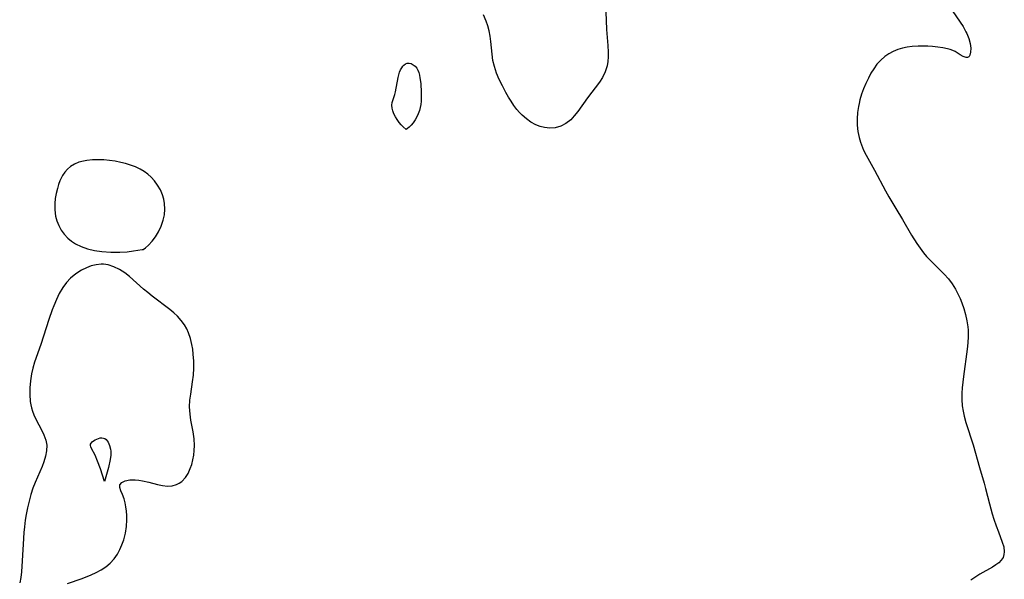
# Model space of a CAD drawing. Header units: metres. Extents: x 1073367 to 1082519, y 1569854 to 1574957.
# Tile 301 of 656: x 1077046 to 1077307, y 1572668 to 1572816. Entities that reach past the tile are written whole.
import ezdxf

# ---------------------------------------------------------------- set-up
doc = ezdxf.new("R2010")
doc.units = ezdxf.units.M
doc.layers.add('CGG_CurvaNivelLidar_v1', color=253, linetype='Continuous', lineweight=30)

msp = doc.modelspace()

# ---------------------------------------------------------------- linework, layer by layer
at = {"layer": 'CGG_CurvaNivelLidar_v1'}
for p, q in [((1077169.7718, 1572815.7527, 69.5), (1077168.9961, 1572817.4214, 69.5)), ((1077201.478, 1572818.2322, 69.5), (1077201.6331, 1572813.4797, 69.5)), ((1077293.6098, 1572818.2534, 70), (1077296.2776, 1572814.3057, 70)), ((1077170.1977, 1572814.4836, 69.5), (1077169.7718, 1572815.7527, 69.5)), ((1077170.5225, 1572813.1756, 69.5), (1077170.1977, 1572814.4836, 69.5)), ((1077170.7807, 1572811.7649, 69.5), (1077170.5225, 1572813.1756, 69.5)), ((1077201.6331, 1572813.4797, 69.5), (1077201.9994, 1572809.2302, 69.5)), ((1077296.2776, 1572814.3057, 70), (1077297.0717, 1572812.9164, 70)), ((1077297.0717, 1572812.9164, 70), (1077297.2961, 1572812.4463, 70)), ((1077297.2961, 1572812.4463, 70), (1077297.8139, 1572811.0836, 70)), ((1077170.9721, 1572810.3345, 69.5), (1077170.7807, 1572811.7649, 69.5)), ((1077171.3131, 1572806.956, 69.5), (1077170.9721, 1572810.3345, 69.5)), ((1077297.8139, 1572811.0836, 70), (1077298.1489, 1572809.7632, 70)), ((1077298.1489, 1572809.7632, 70), (1077298.3116, 1572808.5407, 70)), ((1077171.5543, 1572805.2779, 69.5), (1077171.3131, 1572806.956, 69.5)), ((1077201.9994, 1572809.2302, 69.5), (1077202.1076, 1572807.4763, 69.5)), ((1077202.1076, 1572807.4763, 69.5), (1077202.1118, 1572806.2382, 69.5)), ((1077276.6115, 1572807.0522, 70), (1077275.5251, 1572806.3036, 70)), ((1077277.774, 1572807.6795, 70), (1077276.6115, 1572807.0522, 70)), ((1077279.0011, 1572808.1804, 70), (1077277.774, 1572807.6795, 70)), ((1077280.2272, 1572808.5379, 70), (1077279.0011, 1572808.1804, 70)), ((1077281.4897, 1572808.7921, 70), (1077280.2272, 1572808.5379, 70)), ((1077282.7753, 1572808.9612, 70), (1077281.4897, 1572808.7921, 70)), ((1077284.3772, 1572809.0728, 70), (1077282.7753, 1572808.9612, 70)), ((1077285.6633, 1572809.0951, 70), (1077284.3772, 1572809.0728, 70)), ((1077286.9332, 1572809.0648, 70), (1077285.6633, 1572809.0951, 70)), ((1077288.174, 1572808.9866, 70), (1077286.9332, 1572809.0648, 70)), ((1077289.5946, 1572808.8365, 70), (1077288.174, 1572808.9866, 70)), ((1077290.9275, 1572808.6365, 70), (1077289.5946, 1572808.8365, 70)), ((1077292.1414, 1572808.398, 70), (1077290.9275, 1572808.6365, 70)), ((1077292.8884, 1572808.2114, 70), (1077292.1414, 1572808.398, 70)), ((1077293.556, 1572807.9827, 70), (1077292.8884, 1572808.2114, 70)), ((1077294.1692, 1572807.6787, 70), (1077293.556, 1572807.9827, 70)), ((1077295.5675, 1572806.7827, 70), (1077294.1692, 1572807.6787, 70)), ((1077296.36, 1572806.3241, 70), (1077295.5675, 1572806.7827, 70)), ((1077298.2996, 1572807.4803, 70), (1077298.0979, 1572806.6588, 70)), ((1077298.3116, 1572808.5407, 70), (1077298.2996, 1572807.4803, 70)), ((1077147.9313, 1572804.0835, 69.5), (1077148.3422, 1572804.3768, 69.5)), ((1077148.3422, 1572804.3768, 69.5), (1077148.793, 1572804.5436, 69.5)), ((1077148.793, 1572804.5436, 69.5), (1077149.2983, 1572804.5681, 69.5)), ((1077149.2983, 1572804.5681, 69.5), (1077149.8114, 1572804.4534, 69.5)), ((1077149.8114, 1572804.4534, 69.5), (1077150.378, 1572804.1785, 69.5)), ((1077150.378, 1572804.1785, 69.5), (1077150.8983, 1572803.772, 69.5)), ((1077171.9222, 1572803.6539, 69.5), (1077171.5543, 1572805.2779, 69.5)), ((1077202.0278, 1572805.0223, 69.5), (1077201.8294, 1572803.8368, 69.5)), ((1077202.1118, 1572806.2382, 69.5), (1077202.0278, 1572805.0223, 69.5)), ((1077273.4548, 1572804.2767, 70), (1077272.5797, 1572803.0991, 70)), ((1077274.4373, 1572805.3507, 70), (1077273.4548, 1572804.2767, 70)), ((1077275.5251, 1572806.3036, 70), (1077274.4373, 1572805.3507, 70)), ((1077297.0816, 1572806.0777, 70), (1077296.36, 1572806.3241, 70)), ((1077297.4373, 1572806.0804, 70), (1077297.0816, 1572806.0777, 70)), ((1077297.6309, 1572806.1415, 70), (1077297.4373, 1572806.0804, 70)), ((1077297.7981, 1572806.2466, 70), (1077297.6309, 1572806.1415, 70)), ((1077297.9355, 1572806.3873, 70), (1077297.7981, 1572806.2466, 70)), ((1077298.0979, 1572806.6588, 70), (1077297.9355, 1572806.3873, 70)), ((1077146.5618, 1572801.4548, 69.5), (1077146.7846, 1572802.1475, 69.5)), ((1077146.7846, 1572802.1475, 69.5), (1077147.0519, 1572802.7934, 69.5)), ((1077147.0519, 1572802.7934, 69.5), (1077147.3643, 1572803.376, 69.5)), ((1077147.3643, 1572803.376, 69.5), (1077147.6319, 1572803.76, 69.5)), ((1077147.6319, 1572803.76, 69.5), (1077147.9313, 1572804.0835, 69.5)), ((1077150.8983, 1572803.772, 69.5), (1077151.3405, 1572803.2465, 69.5)), ((1077151.3405, 1572803.2465, 69.5), (1077151.6391, 1572802.7003, 69.5)), ((1077151.6391, 1572802.7003, 69.5), (1077151.8695, 1572802.0873, 69.5)), ((1077151.8695, 1572802.0873, 69.5), (1077152.0468, 1572801.4247, 69.5)), ((1077172.4991, 1572801.9178, 69.5), (1077171.9222, 1572803.6539, 69.5)), ((1077173.2186, 1572800.2169, 69.5), (1077172.4991, 1572801.9178, 69.5)), ((1077201.3407, 1572802.2833, 69.5), (1077200.6218, 1572800.8178, 69.5)), ((1077201.8294, 1572803.8368, 69.5), (1077201.3407, 1572802.2833, 69.5)), ((1077271.8389, 1572801.8832, 70), (1077271.1695, 1572800.6071, 70)), ((1077272.5797, 1572803.0991, 70), (1077271.8389, 1572801.8832, 70)), ((1077145.708, 1572797.0145, 69.5), (1077146.3849, 1572800.7385, 69.5)), ((1077146.3849, 1572800.7385, 69.5), (1077146.5618, 1572801.4548, 69.5)), ((1077152.0468, 1572801.4247, 69.5), (1077152.1829, 1572800.7257, 69.5)), ((1077152.1829, 1572800.7257, 69.5), (1077152.3696, 1572799.2154, 69.5)), ((1077152.3696, 1572799.2154, 69.5), (1077152.5016, 1572796.8234, 69.5)), ((1077174.0344, 1572798.5408, 69.5), (1077173.2186, 1572800.2169, 69.5)), ((1077199.7818, 1572799.5417, 69.5), (1077196.5897, 1572795.3666, 69.5)), ((1077200.6218, 1572800.8178, 69.5), (1077199.7818, 1572799.5417, 69.5)), ((1077270.5113, 1572799.2123, 70), (1077269.9068, 1572797.7819, 70)), ((1077271.1695, 1572800.6071, 70), (1077270.5113, 1572799.2123, 70)), ((1077144.8354, 1572794.1412, 69.5), (1077145.5289, 1572796.2994, 69.5)), ((1077145.5289, 1572796.2994, 69.5), (1077145.708, 1572797.0145, 69.5)), ((1077152.5016, 1572796.8234, 69.5), (1077152.4863, 1572794.4679, 69.5)), ((1077174.9827, 1572796.7637, 69.5), (1077174.0344, 1572798.5408, 69.5)), ((1077175.6564, 1572795.5992, 69.5), (1077174.9827, 1572796.7637, 69.5)), ((1077269.3694, 1572796.3216, 70), (1077268.9175, 1572794.8343, 70)), ((1077269.9068, 1572797.7819, 70), (1077269.3694, 1572796.3216, 70)), ((1077144.7201, 1572793.4039, 69.5), (1077144.8354, 1572794.1412, 69.5)), ((1077152.4863, 1572794.4679, 69.5), (1077152.4141, 1572793.6578, 69.5)), ((1077176.3631, 1572794.463, 69.5), (1077175.6564, 1572795.5992, 69.5)), ((1077177.1045, 1572793.3645, 69.5), (1077176.3631, 1572794.463, 69.5)), ((1077196.5897, 1572795.3666, 69.5), (1077194.0278, 1572791.7422, 69.5)), ((1077268.6852, 1572793.877, 70), (1077268.5361, 1572793.1221, 70)), ((1077268.9175, 1572794.8343, 70), (1077268.6852, 1572793.877, 70)), ((1077144.7725, 1572792.6851, 69.5), (1077144.7201, 1572793.4039, 69.5)), ((1077144.959, 1572791.916, 69.5), (1077144.7725, 1572792.6851, 69.5)), ((1077145.2587, 1572791.1257, 69.5), (1077144.959, 1572791.916, 69.5)), ((1077145.6502, 1572790.3431, 69.5), (1077145.2587, 1572791.1257, 69.5)), ((1077151.7302, 1572791.1283, 69.5), (1077151.3546, 1572790.2995, 69.5)), ((1077152.0348, 1572791.9842, 69.5), (1077151.7302, 1572791.1283, 69.5)), ((1077152.2639, 1572792.8375, 69.5), (1077152.0348, 1572791.9842, 69.5)), ((1077152.4141, 1572793.6578, 69.5), (1077152.2639, 1572792.8375, 69.5)), ((1077177.9074, 1572792.2929, 69.5), (1077177.1045, 1572793.3645, 69.5)), ((1077178.5765, 1572791.51, 69.5), (1077177.9074, 1572792.2929, 69.5)), ((1077179.2873, 1572790.7783, 69.5), (1077178.5765, 1572791.51, 69.5)), ((1077194.0278, 1572791.7422, 69.5), (1077193.1374, 1572790.611, 69.5)), ((1077268.3083, 1572791.4541, 70), (1077268.2076, 1572789.7794, 70)), ((1077268.5361, 1572793.1221, 70), (1077268.3083, 1572791.4541, 70)), ((1077146.1111, 1572789.5959, 69.5), (1077145.6502, 1572790.3431, 69.5)), ((1077146.652, 1572788.8627, 69.5), (1077146.1111, 1572789.5959, 69.5)), ((1077147.1976, 1572788.2199, 69.5), (1077146.652, 1572788.8627, 69.5)), ((1077150.3837, 1572788.7824, 69.5), (1077149.8398, 1572788.146, 69.5)), ((1077150.9139, 1572789.5265, 69.5), (1077150.3837, 1572788.7824, 69.5)), ((1077151.3546, 1572790.2995, 69.5), (1077150.9139, 1572789.5265, 69.5)), ((1077180.4246, 1572789.7911, 69.5), (1077179.2873, 1572790.7783, 69.5)), ((1077181.6363, 1572788.9436, 69.5), (1077180.4246, 1572789.7911, 69.5)), ((1077182.9083, 1572788.2544, 69.5), (1077181.6363, 1572788.9436, 69.5)), ((1077190.9127, 1572788.5763, 69.5), (1077189.53, 1572787.8238, 69.5)), ((1077192.18, 1572789.5909, 69.5), (1077190.9127, 1572788.5763, 69.5)), ((1077193.1374, 1572790.611, 69.5), (1077192.18, 1572789.5909, 69.5)), ((1077268.2076, 1572789.7794, 70), (1077268.2316, 1572788.1108, 70)), ((1077147.7015, 1572787.6871, 69.5), (1077147.1976, 1572788.2199, 69.5)), ((1077148.5, 1572786.9534, 69.5), (1077147.7015, 1572787.6871, 69.5)), ((1077148.9067, 1572787.2495, 69.5), (1077148.5, 1572786.9534, 69.5)), ((1077149.3314, 1572787.6304, 69.5), (1077148.9067, 1572787.2495, 69.5)), ((1077149.8398, 1572788.146, 69.5), (1077149.3314, 1572787.6304, 69.5)), ((1077184.0519, 1572787.8016, 69.5), (1077182.9083, 1572788.2544, 69.5)), ((1077185.2137, 1572787.488, 69.5), (1077184.0519, 1572787.8016, 69.5)), ((1077186.6502, 1572787.3038, 69.5), (1077185.2137, 1572787.488, 69.5)), ((1077188.0584, 1572787.386, 69.5), (1077186.6502, 1572787.3038, 69.5)), ((1077189.53, 1572787.8238, 69.5), (1077188.0584, 1572787.386, 69.5)), ((1077268.2316, 1572788.1108, 70), (1077268.3876, 1572786.4611, 70)), ((1077268.3876, 1572786.4611, 70), (1077268.6925, 1572784.8434, 70)), ((1077268.6925, 1572784.8434, 70), (1077269.06, 1572783.5854, 70)), ((1077269.06, 1572783.5854, 70), (1077269.3165, 1572782.8934, 70)), ((1077269.3165, 1572782.8934, 70), (1077269.9171, 1572781.5327, 70)), ((1077269.9171, 1572781.5327, 70), (1077270.601, 1572780.1932, 70)), ((1077061.6714, 1572778.2833, 70), (1077060.493, 1572777.8108, 70)), ((1077062.9343, 1572778.6108, 70), (1077061.6714, 1572778.2833, 70)), ((1077063.7804, 1572778.7531, 70), (1077062.9343, 1572778.6108, 70)), ((1077065.2557, 1572778.9042, 70), (1077063.7804, 1572778.7531, 70)), ((1077066.7747, 1572778.9564, 70), (1077065.2557, 1572778.9042, 70)), ((1077068.3199, 1572778.9114, 70), (1077066.7747, 1572778.9564, 70)), ((1077069.8244, 1572778.7735, 70), (1077068.3199, 1572778.9114, 70)), ((1077071.328, 1572778.5518, 70), (1077069.8244, 1572778.7735, 70)), ((1077072.8202, 1572778.253, 70), (1077071.328, 1572778.5518, 70)), ((1077074.0002, 1572777.9583, 70), (1077072.8202, 1572778.253, 70)), ((1077270.601, 1572780.1932, 70), (1077272.8235, 1572776.1649, 70)), ((1077057.922, 1572775.6685, 70), (1077057.3152, 1572774.7588, 70)), ((1077058.6248, 1572776.4798, 70), (1077057.922, 1572775.6685, 70)), ((1077059.4275, 1572777.1727, 70), (1077058.6248, 1572776.4798, 70)), ((1077060.493, 1572777.8108, 70), (1077059.4275, 1572777.1727, 70)), ((1077075.3591, 1572777.5467, 70), (1077074.0002, 1572777.9583, 70)), ((1077076.6753, 1572777.0558, 70), (1077075.3591, 1572777.5467, 70)), ((1077077.9324, 1572776.4703, 70), (1077076.6753, 1572777.0558, 70)), ((1077078.9651, 1572775.8683, 70), (1077077.9324, 1572776.4703, 70)), ((1077079.9263, 1572775.1752, 70), (1077078.9651, 1572775.8683, 70)), ((1077272.8235, 1572776.1649, 70), (1077275.691, 1572770.7304, 70)), ((1077056.6193, 1572773.3478, 70), (1077056.2585, 1572772.3791, 70)), ((1077057.3152, 1572774.7588, 70), (1077056.6193, 1572773.3478, 70)), ((1077080.8622, 1572774.3314, 70), (1077079.9263, 1572775.1752, 70)), ((1077081.7053, 1572773.3944, 70), (1077080.8622, 1572774.3314, 70)), ((1077082.5575, 1572772.2291, 70), (1077081.7053, 1572773.3944, 70)), ((1077055.9535, 1572771.375, 70), (1077055.632, 1572770.0454, 70)), ((1077056.2585, 1572772.3791, 70), (1077055.9535, 1572771.375, 70)), ((1077083.292, 1572770.9821, 70), (1077082.5575, 1572772.2291, 70)), ((1077083.8969, 1572769.6552, 70), (1077083.292, 1572770.9821, 70)), ((1077275.691, 1572770.7304, 70), (1077276.5759, 1572769.1405, 70)), ((1077055.3974, 1572768.6891, 70), (1077055.2662, 1572767.319, 70)), ((1077055.632, 1572770.0454, 70), (1077055.3974, 1572768.6891, 70)), ((1077084.2161, 1572768.545, 70), (1077083.8969, 1572769.6552, 70)), ((1077084.4099, 1572767.3328, 70), (1077084.2161, 1572768.545, 70)), ((1077276.5759, 1572769.1405, 70), (1077278.4203, 1572766.0114, 70)), ((1077055.2662, 1572767.319, 70), (1077055.2742, 1572765.6599, 70)), ((1077055.2742, 1572765.6599, 70), (1077055.4849, 1572764.0284, 70)), ((1077084.3578, 1572764.3873, 70), (1077084.4726, 1572765.8825, 70)), ((1077084.4726, 1572765.8825, 70), (1077084.4099, 1572767.3328, 70)), ((1077278.4203, 1572766.0114, 70), (1077280.1784, 1572763.1473, 70)), ((1077055.4849, 1572764.0284, 70), (1077055.8231, 1572762.7433, 70)), ((1077055.8231, 1572762.7433, 70), (1077056.3108, 1572761.513, 70)), ((1077083.5098, 1572761.3079, 70), (1077084.0537, 1572762.8906, 70)), ((1077084.0537, 1572762.8906, 70), (1077084.3578, 1572764.3873, 70)), ((1077280.1784, 1572763.1473, 70), (1077282.6414, 1572758.927, 70)), ((1077056.3108, 1572761.513, 70), (1077056.9701, 1572760.3142, 70)), ((1077056.9701, 1572760.3142, 70), (1077057.7729, 1572759.2035, 70)), ((1077081.9585, 1572758.4764, 70), (1077082.7917, 1572759.8211, 70)), ((1077082.7917, 1572759.8211, 70), (1077083.5098, 1572761.3079, 70)), ((1077057.7729, 1572759.2035, 70), (1077058.7093, 1572758.196, 70)), ((1077058.7093, 1572758.196, 70), (1077059.6954, 1572757.3661, 70)), ((1077059.6954, 1572757.3661, 70), (1077060.7842, 1572756.6376, 70)), ((1077080.1354, 1572756.3196, 70), (1077081.0707, 1572757.3171, 70)), ((1077081.0707, 1572757.3171, 70), (1077081.9585, 1572758.4764, 70)), ((1077282.6414, 1572758.927, 70), (1077284.0038, 1572756.731, 70)), ((1077060.7842, 1572756.6376, 70), (1077062.2294, 1572755.9439, 70)), ((1077062.2294, 1572755.9439, 70), (1077063.9302, 1572755.3666, 70)), ((1077063.9302, 1572755.3666, 70), (1077065.8105, 1572754.9161, 70)), ((1077065.8105, 1572754.9161, 70), (1077067.7953, 1572754.6022, 70)), ((1077067.7953, 1572754.6022, 70), (1077070.1692, 1572754.4182, 70)), ((1077072.5253, 1572754.4316, 70), (1077074.4882, 1572754.5677, 70)), ((1077074.4882, 1572754.5677, 70), (1077076.1717, 1572754.7613, 70)), ((1077076.1717, 1572754.7613, 70), (1077078.5, 1572755.126, 70)), ((1077078.5, 1572755.126, 70), (1077078.7409, 1572755.1927, 70)), ((1077078.7409, 1572755.1927, 70), (1077079.3221, 1572755.6029, 70)), ((1077079.3221, 1572755.6029, 70), (1077080.1354, 1572756.3196, 70)), ((1077284.0038, 1572756.731, 70), (1077284.8773, 1572755.4675, 70)), ((1077284.8773, 1572755.4675, 70), (1077285.8088, 1572754.2532, 70)), ((1077070.1692, 1572754.4182, 70), (1077072.5253, 1572754.4316, 70)), ((1077285.8088, 1572754.2532, 70), (1077286.6161, 1572753.3072, 70)), ((1077286.6161, 1572753.3072, 70), (1077288.1626, 1572751.6742, 70)), ((1077062.3673, 1572749.6707, 70), (1077060.851, 1572748.7245, 70)), ((1077063.6446, 1572750.2936, 70), (1077062.3673, 1572749.6707, 70)), ((1077064.954, 1572750.7801, 70), (1077063.6446, 1572750.2936, 70)), ((1077066.2813, 1572751.1071, 70), (1077064.954, 1572750.7801, 70)), ((1077067.614, 1572751.2413, 70), (1077066.2813, 1572751.1071, 70)), ((1077068.2252, 1572751.2266, 70), (1077067.614, 1572751.2413, 70)), ((1077069.4168, 1572751.0473, 70), (1077068.2252, 1572751.2266, 70)), ((1077070.928, 1572750.5675, 70), (1077069.4168, 1572751.0473, 70)), ((1077072.4019, 1572749.8585, 70), (1077070.928, 1572750.5675, 70)), ((1077073.8213, 1572748.9567, 70), (1077072.4019, 1572749.8585, 70)), ((1077288.1626, 1572751.6742, 70), (1077291.2815, 1572748.6142, 70)), ((1077059.4555, 1572747.5798, 70), (1077058.3737, 1572746.4109, 70)), ((1077060.851, 1572748.7245, 70), (1077059.4555, 1572747.5798, 70)), ((1077075.0599, 1572747.9914, 70), (1077073.8213, 1572748.9567, 70)), ((1077078.828, 1572744.6378, 70), (1077075.0599, 1572747.9914, 70)), ((1077291.2815, 1572748.6142, 70), (1077292.3915, 1572747.374, 70)), ((1077292.3915, 1572747.374, 70), (1077293.3743, 1572746.0518, 70)), ((1077057.4159, 1572745.1038, 70), (1077056.4729, 1572743.492, 70)), ((1077058.3737, 1572746.4109, 70), (1077057.4159, 1572745.1038, 70)), ((1077079.9231, 1572743.7237, 70), (1077078.828, 1572744.6378, 70)), ((1077293.3743, 1572746.0518, 70), (1077294.2465, 1572744.645, 70)), ((1077294.2465, 1572744.645, 70), (1077295.0192, 1572743.1703, 70)), ((1077055.7029, 1572741.8941, 70), (1077055.0109, 1572740.2318, 70)), ((1077056.4729, 1572743.492, 70), (1077055.7029, 1572741.8941, 70)), ((1077081.1111, 1572742.7808, 70), (1077079.9231, 1572743.7237, 70)), ((1077085.7913, 1572739.2179, 70), (1077081.1111, 1572742.7808, 70)), ((1077295.0192, 1572743.1703, 70), (1077295.4996, 1572742.1148, 70)), ((1077295.4996, 1572742.1148, 70), (1077295.9373, 1572741.0374, 70)), ((1077054.585, 1572739.1072, 70), (1077053.7102, 1572736.5936, 70)), ((1077055.0109, 1572740.2318, 70), (1077054.585, 1572739.1072, 70)), ((1077086.8221, 1572738.3693, 70), (1077085.7913, 1572739.2179, 70)), ((1077295.9373, 1572741.0374, 70), (1077296.4898, 1572739.4688, 70)), ((1077296.4898, 1572739.4688, 70), (1077296.9542, 1572737.8712, 70)), ((1077053.7102, 1572736.5936, 70), (1077051.5814, 1572729.9706, 70)), ((1077087.791, 1572737.4764, 70), (1077086.8221, 1572738.3693, 70)), ((1077088.8107, 1572736.357, 70), (1077087.791, 1572737.4764, 70)), ((1077089.6929, 1572735.1426, 70), (1077088.8107, 1572736.357, 70)), ((1077296.9542, 1572737.8712, 70), (1077297.3203, 1572736.2502, 70)), ((1077297.3203, 1572736.2502, 70), (1077297.5709, 1572734.6098, 70)), ((1077090.2743, 1572734.1221, 70), (1077089.6929, 1572735.1426, 70)), ((1077090.7592, 1572733.0485, 70), (1077090.2743, 1572734.1221, 70)), ((1077297.5709, 1572734.6098, 70), (1077297.6459, 1572733.7751, 70)), ((1077297.6459, 1572733.7751, 70), (1077297.6828, 1572732.0626, 70)), ((1077091.2666, 1572731.5438, 70), (1077090.7592, 1572733.0485, 70)), ((1077091.6419, 1572729.9798, 70), (1077091.2666, 1572731.5438, 70)), ((1077297.6828, 1572732.0626, 70), (1077297.594, 1572730.3705, 70)), ((1077051.5814, 1572729.9706, 70), (1077049.9296, 1572725.2375, 70)), ((1077091.863, 1572728.7115, 70), (1077091.6419, 1572729.9798, 70)), ((1077092.0213, 1572727.4241, 70), (1077091.863, 1572728.7115, 70)), ((1077297.4191, 1572728.6702, 70), (1077296.3946, 1572721.4352, 70)), ((1077297.594, 1572730.3705, 70), (1077297.4191, 1572728.6702, 70)), ((1077092.1405, 1572725.5567, 70), (1077092.0213, 1572727.4241, 70)), ((1077049.46, 1572723.6607, 70), (1077049.0978, 1572722.1224, 70)), ((1077049.9296, 1572725.2375, 70), (1077049.46, 1572723.6607, 70)), ((1077092.0408, 1572721.8473, 70), (1077092.1433, 1572723.6787, 70)), ((1077092.1433, 1572723.6787, 70), (1077092.1405, 1572725.5567, 70)), ((1077049.0978, 1572722.1224, 70), (1077048.794, 1572720.2914, 70)), ((1077091.843, 1572720.0344, 70), (1077092.0408, 1572721.8473, 70)), ((1077296.3946, 1572721.4352, 70), (1077296.0566, 1572718.4874, 70)), ((1077048.6268, 1572718.4625, 70), (1077048.6065, 1572716.6505, 70)), ((1077048.794, 1572720.2914, 70), (1077048.6268, 1572718.4625, 70)), ((1077091.3322, 1572716.7931, 70), (1077091.843, 1572720.0344, 70)), ((1077296.0566, 1572718.4874, 70), (1077295.9646, 1572717.0189, 70)), ((1077048.6065, 1572716.6505, 70), (1077048.7556, 1572714.8712, 70)), ((1077091.1225, 1572715.1943, 70), (1077091.3322, 1572716.7931, 70)), ((1077295.9646, 1572717.0189, 70), (1077295.9621, 1572715.3313, 70)), ((1077295.9621, 1572715.3313, 70), (1077296.0852, 1572713.6539, 70)), ((1077048.7556, 1572714.8712, 70), (1077048.9169, 1572713.9374, 70)), ((1077048.9169, 1572713.9374, 70), (1077049.0972, 1572713.1793, 70)), ((1077049.0972, 1572713.1793, 70), (1077049.3806, 1572712.2421, 70)), ((1077091.0291, 1572713.3868, 70), (1077091.1225, 1572715.1943, 70)), ((1077091.1643, 1572711.4554, 70), (1077091.0291, 1572713.3868, 70)), ((1077296.0852, 1572713.6539, 70), (1077296.2907, 1572712.2715, 70)), ((1077049.3806, 1572712.2421, 70), (1077049.7206, 1572711.3283, 70)), ((1077049.7206, 1572711.3283, 70), (1077050.3454, 1572709.9461, 70)), ((1077091.3989, 1572709.8961, 70), (1077091.1643, 1572711.4554, 70)), ((1077296.2907, 1572712.2715, 70), (1077296.5819, 1572710.9019, 70)), ((1077296.5819, 1572710.9019, 70), (1077297.0431, 1572709.2197, 70)), ((1077050.3454, 1572709.9461, 70), (1077051.7138, 1572707.3002, 70)), ((1077091.967, 1572706.763, 70), (1077091.3989, 1572709.8961, 70)), ((1077297.0431, 1572709.2197, 70), (1077298.9368, 1572703.334, 70)), ((1077051.7138, 1572707.3002, 70), (1077052.3603, 1572705.9414, 70)), ((1077052.3603, 1572705.9414, 70), (1077052.8608, 1572704.5817, 70)), ((1077065.983, 1572704.6359, 70), (1077066.4326, 1572704.851, 70)), ((1077066.4326, 1572704.851, 70), (1077066.8979, 1572705.0265, 70)), ((1077066.8979, 1572705.0265, 70), (1077067.3532, 1572705.1465, 70)), ((1077067.3532, 1572705.1465, 70), (1077067.7955, 1572705.195, 70)), ((1077067.7955, 1572705.195, 70), (1077068.2115, 1572705.144, 70)), ((1077068.2115, 1572705.144, 70), (1077068.5787, 1572704.9761, 70)), ((1077068.5787, 1572704.9761, 70), (1077068.9059, 1572704.7086, 70)), ((1077092.2197, 1572704.9513, 70), (1077091.967, 1572706.763, 70)), ((1077092.3342, 1572703.1425, 70), (1077092.2197, 1572704.9513, 70)), ((1077052.8608, 1572704.5817, 70), (1077053.1319, 1572703.2064, 70)), ((1077053.1319, 1572703.2064, 70), (1077053.1061, 1572701.7741, 70)), ((1077064.7553, 1572703.1372, 70), (1077064.7699, 1572703.4816, 70)), ((1077064.8478, 1572702.7664, 70), (1077064.7553, 1572703.1372, 70)), ((1077064.7699, 1572703.4816, 70), (1077064.929, 1572703.8136, 70)), ((1077065.0157, 1572702.3738, 70), (1077064.8478, 1572702.7664, 70)), ((1077064.929, 1572703.8136, 70), (1077065.2066, 1572704.115, 70)), ((1077065.969, 1572700.5939, 70), (1077065.0157, 1572702.3738, 70)), ((1077065.2066, 1572704.115, 70), (1077065.5671, 1572704.3892, 70)), ((1077065.5671, 1572704.3892, 70), (1077065.983, 1572704.6359, 70)), ((1077068.9059, 1572704.7086, 70), (1077069.1899, 1572704.3631, 70)), ((1077069.1899, 1572704.3631, 70), (1077069.4004, 1572704.0105, 70)), ((1077069.4004, 1572704.0105, 70), (1077069.767, 1572703.1683, 70)), ((1077069.767, 1572703.1683, 70), (1077070.0491, 1572702.1995, 70)), ((1077092.2984, 1572701.8449, 70), (1077092.3342, 1572703.1425, 70)), ((1077298.9368, 1572703.334, 70), (1077300.6401, 1572697.3035, 70)), ((1077052.8275, 1572700.3137, 70), (1077052.3676, 1572698.8281, 70)), ((1077053.1061, 1572701.7741, 70), (1077052.8275, 1572700.3137, 70)), ((1077066.6363, 1572699.0347, 70), (1077065.969, 1572700.5939, 70)), ((1077070.1288, 1572700.5615, 70), (1077069.969, 1572699.4047, 70)), ((1077070.0491, 1572702.1995, 70), (1077070.1294, 1572701.6938, 70)), ((1077070.1555, 1572701.1322, 70), (1077070.1288, 1572700.5615, 70)), ((1077070.1294, 1572701.6938, 70), (1077070.1555, 1572701.1322, 70)), ((1077091.9323, 1572699.3198, 70), (1077092.1627, 1572700.5668, 70)), ((1077092.1627, 1572700.5668, 70), (1077092.2984, 1572701.8449, 70)), ((1077051.8796, 1572697.5483, 70), (1077050.0612, 1572693.3007, 70)), ((1077052.3676, 1572698.8281, 70), (1077051.8796, 1572697.5483, 70)), ((1077067.3701, 1572697.0061, 70), (1077066.6363, 1572699.0347, 70)), ((1077068.5, 1572693.597, 70), (1077067.3701, 1572697.0061, 70)), ((1077069.4827, 1572697.2785, 70), (1077068.5, 1572693.597, 70)), ((1077069.969, 1572699.4047, 70), (1077069.4827, 1572697.2785, 70)), ((1077090.6346, 1572695.7609, 70), (1077091.2197, 1572697.0179, 70)), ((1077091.2197, 1572697.0179, 70), (1077091.6174, 1572698.1414, 70)), ((1077091.6174, 1572698.1414, 70), (1077091.9323, 1572699.3198, 70)), ((1077300.6401, 1572697.3035, 70), (1077301.8778, 1572693.1617, 70)), ((1077088.9679, 1572693.6173, 70), (1077089.9232, 1572694.6416, 70)), ((1077089.9232, 1572694.6416, 70), (1077090.6346, 1572695.7609, 70)), ((1077049.4876, 1572691.8427, 70), (1077048.9184, 1572690.1453, 70)), ((1077050.0612, 1572693.3007, 70), (1077049.4876, 1572691.8427, 70)), ((1077072.5101, 1572692.035, 70), (1077072.5431, 1572692.7534, 70)), ((1077072.7837, 1572691.1691, 70), (1077072.5101, 1572692.035, 70)), ((1077072.5431, 1572692.7534, 70), (1077073.0576, 1572693.3589, 70)), ((1077073.0576, 1572693.3589, 70), (1077073.9852, 1572693.7874, 70)), ((1077073.9852, 1572693.7874, 70), (1077075.2078, 1572694.0312, 70)), ((1077075.2078, 1572694.0312, 70), (1077076.631, 1572694.0667, 70)), ((1077076.631, 1572694.0667, 70), (1077077.5748, 1572693.9739, 70)), ((1077077.5748, 1572693.9739, 70), (1077078.5519, 1572693.8086, 70)), ((1077078.5519, 1572693.8086, 70), (1077080.2602, 1572693.4097, 70)), ((1077080.2602, 1572693.4097, 70), (1077082.4857, 1572692.8135, 70)), ((1077082.4857, 1572692.8135, 70), (1077083.8573, 1572692.5146, 70)), ((1077083.8573, 1572692.5146, 70), (1077085.2004, 1572692.3723, 70)), ((1077085.2004, 1572692.3723, 70), (1077086.4202, 1572692.4519, 70)), ((1077086.4202, 1572692.4519, 70), (1077087.5657, 1572692.7666, 70)), ((1077087.5657, 1572692.7666, 70), (1077088.2985, 1572693.1341, 70)), ((1077088.2985, 1572693.1341, 70), (1077088.9679, 1572693.6173, 70)), ((1077301.8778, 1572693.1617, 70), (1077302.2719, 1572691.7681, 70)), ((1077302.2719, 1572691.7681, 70), (1077303.3125, 1572687.7247, 70)), ((1077048.9184, 1572690.1453, 70), (1077048.4301, 1572688.4051, 70)), ((1077073.2108, 1572690.1547, 70), (1077072.7837, 1572691.1691, 70)), ((1077073.6492, 1572688.9789, 70), (1077073.2108, 1572690.1547, 70)), ((1077048.0166, 1572686.6321, 70), (1077047.6765, 1572684.8343, 70)), ((1077048.4301, 1572688.4051, 70), (1077048.0166, 1572686.6321, 70)), ((1077073.9171, 1572687.9715, 70), (1077073.6492, 1572688.9789, 70)), ((1077074.1296, 1572686.8811, 70), (1077073.9171, 1572687.9715, 70)), ((1077074.2931, 1572685.761, 70), (1077074.1296, 1572686.8811, 70)), ((1077303.3125, 1572687.7247, 70), (1077304.0559, 1572684.9865, 70)), ((1077047.6765, 1572684.8343, 70), (1077047.453, 1572683.3595, 70)), ((1077074.4006, 1572684.5963, 70), (1077074.2931, 1572685.761, 70)), ((1077074.4309, 1572683.3994, 70), (1077074.4006, 1572684.5963, 70)), ((1077304.0559, 1572684.9865, 70), (1077304.457, 1572683.6501, 70)), ((1077047.2366, 1572681.586, 70), (1077047.088, 1572680.0369, 70)), ((1077047.453, 1572683.3595, 70), (1077047.2366, 1572681.586, 70)), ((1077074.0078, 1572679.8706, 70), (1077074.3089, 1572681.6412, 70)), ((1077074.3089, 1572681.6412, 70), (1077074.4309, 1572683.3994, 70)), ((1077304.457, 1572683.6501, 70), (1077305.0373, 1572681.8881, 70)), ((1077305.0373, 1572681.8881, 70), (1077305.6562, 1572680.2106, 70)), ((1077047.088, 1572680.0369, 70), (1077046.8641, 1572676.95, 70)), ((1077073.5569, 1572678.148, 70), (1077074.0078, 1572679.8706, 70)), ((1077305.6562, 1572680.2106, 70), (1077306.7094, 1572677.5484, 70)), ((1077046.8641, 1572676.95, 70), (1077046.4105, 1572669.6229, 70)), ((1077072.5535, 1572675.5371, 70), (1077073.1023, 1572676.821, 70)), ((1077073.1023, 1572676.821, 70), (1077073.5569, 1572678.148, 70)), ((1077306.7094, 1572677.5484, 70), (1077307.0807, 1572676.3109, 70)), ((1077307.0807, 1572676.3109, 70), (1077307.2383, 1572674.9542, 70)), ((1077071.0267, 1572673.0582, 70), (1077071.8972, 1572674.3152, 70)), ((1077071.8972, 1572674.3152, 70), (1077072.5535, 1572675.5371, 70)), ((1077306.9037, 1572673.4876, 70), (1077306.4136, 1572672.7205, 70)), ((1077307.1537, 1572674.2093, 70), (1077306.9037, 1572673.4876, 70)), ((1077307.2383, 1572674.9542, 70), (1077307.1537, 1572674.2093, 70)), ((1077067.6003, 1572670.1374, 70), (1077068.861, 1572670.9678, 70)), ((1077068.861, 1572670.9678, 70), (1077070.0018, 1572671.9265, 70)), ((1077070.0018, 1572671.9265, 70), (1077071.0267, 1572673.0582, 70)), ((1077304.0989, 1572670.8779, 70), (1077300.7452, 1572668.994, 70)), ((1077304.999, 1572671.4581, 70), (1077304.0989, 1572670.8779, 70)), ((1077305.7729, 1572672.0609, 70), (1077304.999, 1572671.4581, 70)), ((1077306.4136, 1572672.7205, 70), (1077305.7729, 1572672.0609, 70)), ((1077046.4105, 1572669.6229, 70), (1077046.248, 1572668.1358, 70)), ((1077062.4951, 1572667.8861, 70), (1077064.8934, 1572668.8143, 70)), ((1077064.8934, 1572668.8143, 70), (1077066.2768, 1572669.4344, 70)), ((1077066.2768, 1572669.4344, 70), (1077067.6003, 1572670.1374, 70)), ((1077300.7452, 1572668.994, 70), (1077299.4008, 1572668.1595, 70)), ((1077046.248, 1572668.1358, 70), (1077045.9591, 1572666.7513, 70)), ((1077058.6325, 1572666.5162, 70), (1077062.4951, 1572667.8861, 70)), ((1077299.4008, 1572668.1595, 70), (1077298.3877, 1572667.4355, 70))]:
    msp.add_line(p, q, dxfattribs=at)

doc.saveas('drawing.dxf')
